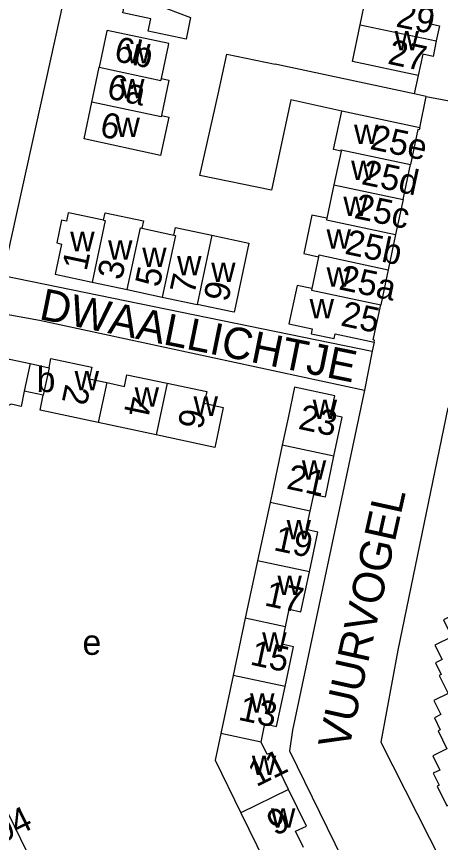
# Model space of a CAD drawing. Extents: x 159441 to 162086, y 388175 to 389787.
# Drawn here: x 161366.5 to 161433.7, y 388694.6 to 388825.6 of the extents above; entities that cross this region are included whole.
import ezdxf

# ---------------------------------------------------------------- set-up
doc = ezdxf.new("R2010")
doc.units = 0
for name, color, linetype in [('BLT_Basislijn', 7, 'Continuous'), ('BLT_Bebouwing', 7, 'Continuous'), ('BLT_Centroide', 7, 'Continuous'), ('BLT_Huisnummer', 7, 'Continuous'), ('BLT_Huisnummer_ tussenligend', 7, 'Continuous'), ('BLT_Onderverdeling_panden', 7, 'Continuous'), ('BLT_Straatnaam', 7, 'Continuous'), ('BLT_Vlakafsluiter', 7, 'Continuous')]:
    doc.layers.add(name, color=color, linetype=linetype)

msp = doc.modelspace()

# ---------------------------------------------------------------- linework, layer by layer
at = {"layer": 'BLT_Basislijn'}
for p, q in [((161429.51, 388813.29), (161407.52, 388817.99)), ((161430.17, 388816.22), (161429.51, 388813.29)), ((161431.44, 388812.87), (161429.51, 388813.29)), ((161430.4, 388807.93), (161431.44, 388812.87)), ((161406.93, 388798.03), (161395.55, 388800.36)), ((161364.34, 388784.49), (161422.89, 388772.49)), ((161434.88, 388763.54), (161426.93, 388725.1)), ((161426.93, 388725.1), (161424.22, 388710.51)), ((161424.22, 388710.51), (161445.71, 388668.25))]:
    msp.add_line(p, q, dxfattribs=at)
for points in [[(161383.45, 388874.66), (161381.38, 388862.09), (161373.3, 388825.27)], [(161373.3, 388825.27), (161364.34, 388784.49)], [(161363.66, 388778.57), (161370.16, 388777.43), (161421.63, 388766.32)], [(161421.63, 388766.32), (161410.24, 388712.4), (161409.76, 388709.12), (161431.25, 388665.15), (161433.24, 388662.21), (161428.46, 388660.19)]]:
    msp.add_lwpolyline(points, dxfattribs=at)
at = {"layer": 'BLT_Bebouwing'}
for p, q in [((161420.96, 388824.24), (161422.2, 388830.06)), ((161378.43, 388811.98), (161379.61, 388817.52)), ((161430.4, 388807.93), (161418.05, 388810.57)), ((161417.94, 388804.23), (161416.81, 388798.88)), ((161427.77, 388796.55), (161428.95, 388802.11)), ((161416.81, 388798.88), (161415.69, 388793.58)), ((161427.77, 388796.55), (161426.59, 388790.99)), ((161386.39, 388791.99), (161391.46, 388790.92)), ((161426.59, 388790.99), (161425.41, 388785.43)), ((161414.39, 388787.49), (161413.32, 388782.42)), ((161425.41, 388785.43), (161424.23, 388779.88)), ((161378.5, 388783.45), (161384.05, 388782.27)), ((161384.05, 388782.27), (161389.61, 388781.09)), ((161389.61, 388781.09), (161395.16, 388779.91)), ((161388.66, 388759.23), (161379.46, 388761.18)), ((161406.68, 388748.5), (161404.71, 388739.25)), ((161404.71, 388739.25), (161402.77, 388730.17)), ((161402.77, 388730.17), (161400.83, 388721.06)), ((161400.83, 388721.06), (161398.88, 388711.88)), ((161364.08, 388701.45), (161368.16, 388693.1)), ((161402.05, 388699.3), (161406.15, 388690.93))]:
    msp.add_line(p, q, dxfattribs=at)
for points in [[(161391.48, 388833.02), (161390.18, 388826.91), (161394.1, 388825.41), (161393.37, 388821.99), (161387.37, 388823.26), (161387.78, 388825.22), (161383.38, 388826.15), (161383.78, 388828.06), (161381.87, 388828.51), (161383.35, 388834.92), (161385.18, 388834.51)], [(161432.56, 388827.55), (161431.91, 388824.47), (161433.56, 388824.12), (161433.04, 388821.69)], [(161430.17, 388816.22), (161419.73, 388818.43), (161420.96, 388824.24)], [(161389.46, 388815.72), (161390.58, 388820.99), (161390.64, 388821.29), (161380.86, 388823.36), (161380.79, 388823.06), (161379.61, 388817.52)], [(161433.04, 388821.69), (161432.52, 388819.23), (161430.88, 388819.58), (161430.17, 388816.22)], [(161395.55, 388800.36), (161398.48, 388813.24), (161399.83, 388819.62), (161407.52, 388817.99)], [(161389.46, 388815.72), (161390.65, 388815.46), (161389.47, 388809.88)], [(161389.47, 388809.88), (161390.64, 388809.63), (161389.35, 388803.52), (161377.21, 388806.15), (161378.43, 388811.98)], [(161418.05, 388810.57), (161409.96, 388812.38), (161406.93, 388798.03)], [(161417.94, 388804.23), (161416.76, 388804.48), (161418.05, 388810.57)], [(161430.4, 388807.93), (161430.34, 388807.62), (161430.13, 388807.67), (161428.95, 388802.11)], [(161380.3, 388793.28), (161375.02, 388794.4), (161374.71, 388794.46), (161374.42, 388793.11), (161373.64, 388793.28), (161372.88, 388789.66), (161373.65, 388789.49), (161372.64, 388784.72), (161378.5, 388783.45)], [(161380.3, 388793.28), (161380.55, 388794.46), (161386.64, 388793.16), (161386.39, 388791.99)], [(161415.69, 388793.58), (161413.33, 388794.08), (161412.04, 388787.99), (161414.39, 388787.49)], [(161391.46, 388790.92), (161391.71, 388792.1), (161397.48, 388790.88)], [(161397.48, 388790.88), (161403.35, 388789.63), (161401.22, 388779.64), (161401.02, 388778.67), (161400.71, 388778.73), (161395.16, 388779.91)], [(161413.32, 388782.42), (161410.97, 388782.92), (161409.68, 388776.82), (161413.38, 388776.04), (161413.22, 388775.26), (161416.84, 388774.5), (161417, 388775.27), (161423.2, 388773.96)], [(161423.2, 388773.96), (161423.26, 388774.27), (161423.05, 388774.32), (161424.23, 388779.88)], [(161356.21, 388768.82), (161362.02, 388771.65), (161362.84, 388769.95), (161365.39, 388771.22), (161368.66, 388770.53)], [(161371.66, 388769.89), (161371.96, 388771.35), (161378.42, 388769.97), (161378.03, 388768.12), (161380.82, 388767.53)], [(161368.66, 388770.53), (161371.66, 388769.89)], [(161380.82, 388767.53), (161383.61, 388766.93), (161384, 388768.78), (161390.4, 388767.42)], [(161390.4, 388767.42), (161396.65, 388766.1), (161396.25, 388764.24), (161399.28, 388763.59), (161398.24, 388758.7), (161397.94, 388757.25), (161388.66, 388759.23)], [(161367.72, 388766.16), (161367.23, 388763.75), (161365.67, 388764.11), (161359.88, 388761.27)], [(161370.74, 388765.54), (161367.72, 388766.16)], [(161416.82, 388755.85), (161418.13, 388762.02), (161416.28, 388762.42), (161416.93, 388765.45), (161410.58, 388766.82), (161409.54, 388761.93), (161408.62, 388757.6)], [(161370.24, 388763.15), (161370.74, 388765.54)], [(161379.46, 388761.18), (161370.24, 388763.15)], [(161408.62, 388757.6), (161407, 388750), (161406.68, 388748.5)], [(161413.05, 388747.14), (161413.6, 388749.78), (161415.46, 388749.39), (161416.82, 388755.85)], [(161412.93, 388737.5), (161414.28, 388743.82), (161412.43, 388744.21), (161413.05, 388747.14)], [(161409.14, 388728.81), (161409.73, 388731.59), (161411.59, 388731.2), (161412.93, 388737.5)], [(161441.69, 388721.17), (161445.29, 388722.92), (161444.33, 388724.89), (161444.43, 388724.94), (161441.86, 388729.97), (161443.11, 388730.59), (161441.66, 388733.56), (161434.2, 388729.91), (161435.52, 388727.22), (161432.82, 388725.9), (161433.94, 388723.62), (161432.91, 388723.11), (161433.81, 388721.23), (161433.5, 388721.08), (161434.9, 388718.22)], [(161409.07, 388719.31), (161410.41, 388725.63), (161408.55, 388726.03), (161409.14, 388728.81)], [(161405.28, 388710.5), (161405.88, 388713.4), (161407.73, 388713.01), (161409.07, 388719.31)], [(161434.9, 388718.22), (161432.65, 388717.12), (161433.76, 388714.87), (161432.73, 388714.36), (161433.64, 388712.47), (161433.33, 388712.32), (161434.73, 388709.47)], [(161434.73, 388709.47), (161432.49, 388708.36), (161433.61, 388706.09), (161432.56, 388705.58), (161433.48, 388703.68), (161433.17, 388703.53), (161434.71, 388700.39), (161436.6, 388701.31), (161437.9, 388698.62), (161442.4, 388700.82), (161445.72, 388702.44), (161444.41, 388705.12), (161448.54, 388707.14), (161445.04, 388714.31)], [(161398.88, 388711.88), (161397.97, 388707.63), (161402.05, 388699.3)], [(161409.62, 388703), (161406.8, 388708.8), (161406.22, 388708.53), (161405.28, 388710.5)], [(161412, 388693.82), (161410.74, 388696.38), (161412.44, 388697.21), (161409.62, 388703)]]:
    msp.add_lwpolyline(points, dxfattribs=at)
at = {"layer": 'BLT_Onderverdeling_panden'}
for p, q in [((161420.96, 388824.24), (161433.04, 388821.69)), ((161416.81, 388798.88), (161427.77, 388796.55)), ((161397.48, 388790.88), (161395.16, 388779.91)), ((161368.66, 388770.53), (161367.72, 388766.16)), ((161371.66, 388769.89), (161370.74, 388765.54)), ((161380.82, 388767.53), (161379.46, 388761.18)), ((161390.4, 388767.42), (161388.66, 388759.23)), ((161416.82, 388755.85), (161408.62, 388757.6)), ((161413.05, 388747.14), (161406.68, 388748.5)), ((161412.93, 388737.5), (161404.71, 388739.25)), ((161409.14, 388728.81), (161402.77, 388730.17)), ((161409.07, 388719.31), (161400.83, 388721.06)), ((161405.28, 388710.5), (161398.88, 388711.88)), ((161409.62, 388703), (161402.05, 388699.3))]:
    msp.add_line(p, q, dxfattribs=at)
for points in [[(161379.61, 388817.52), (161389.4, 388815.44), (161389.46, 388815.72)], [(161389.47, 388809.88), (161389.42, 388809.65), (161378.43, 388811.98)], [(161417.94, 388804.23), (161417.98, 388804.43), (161428.95, 388802.11)], [(161380.3, 388793.28), (161380.58, 388793.22), (161378.5, 388783.45)], [(161415.69, 388793.58), (161415.63, 388793.32), (161426.59, 388790.99)], [(161384.05, 388782.27), (161386.13, 388792.05), (161386.39, 388791.99)], [(161391.46, 388790.92), (161391.68, 388790.87), (161389.61, 388781.09)], [(161414.39, 388787.49), (161414.45, 388787.76), (161425.41, 388785.43)], [(161413.32, 388782.42), (161413.27, 388782.2), (161424.23, 388779.88)]]:
    msp.add_lwpolyline(points, dxfattribs=at)
at = {"layer": 'BLT_Vlakafsluiter'}
for p, q in [((161431.44, 388812.87), (161444.88, 388810.35)), ((161423.2, 388773.96), (161422.89, 388772.49)), ((161422.89, 388772.49), (161421.63, 388766.32))]:
    msp.add_line(p, q, dxfattribs=at)

# ---------------------------------------------------------------- texts
at = {"layer": 'BLT_Centroide'}
for s, p in [('w', (161426.42, 388820.22)), ('w', (161383.88, 388818.13)), ('w', (161382.93, 388812.61)), ('w', (161382.2, 388806.47)), ('w', (161420, 388805.34)), ('w', (161419.53, 388799.65)), ('w', (161418.3, 388793.96)), ('w', (161375.02, 388788.36)), ('w', (161415.64, 388788.74)), ('w', (161381.02, 388787.03)), ('w', (161386.43, 388785.86)), ('w', (161391.96, 388784.53)), ('w', (161397.36, 388783.49)), ('w', (161415.64, 388782.75)), ('w', (161412.96, 388777.69)), ('b', (161369.69, 388766.03)), ('w', (161375.72, 388766.28)), ('w', (161385.23, 388763.72)), ('w', (161394.57, 388762.25)), ('w', (161413.45, 388761.75)), ('w', (161411.73, 388752.14)), ('w', (161409.31, 388742.69)), ('w', (161407.86, 388733.84)), ('w', (161405.44, 388724.84)), ('e', (161376.97, 388724.35)), ('w', (161403.52, 388715.16)), ('w', (161403.8, 388705.31)), ('w', (161406.83, 388696.94))]:
    msp.add_text(s, height=4, dxfattribs=at).set_placement(p)
at = {"layer": 'BLT_Huisnummer'}
for s, rotation, p in [('6b', 348.0155, (161381.82, 388818.56)), ('27', 348.0433, (161425.18, 388818.11)), ('6a', 348.0155, (161380.66, 388812.64)), ('6', 348.0155, (161379.55, 388806.6)), ('25e', 348.0155, (161422.38, 388804.59)), ('25d', 348.0155, (161421.01, 388799.02)), ('25c', 348.0155, (161419.86, 388793.65)), ('25b', 348.0155, (161418.38, 388787.97)), ('1', 78.0155, (161377.6, 388785.1)), ('5', 78.0155, (161389.16, 388782.5)), ('25a', 348.0155, (161417.44, 388782.34)), ('9', 78.0155, (161400.03, 388780.19)), ('25', 348.0155, (161417.72, 388776.6)), ('2', 258.0045, (161374.29, 388767.41)), ('6', 258.0045, (161392.64, 388763.67)), ('23', 347.8825, (161411.01, 388760.22)), ('17', 347.8825, (161405.65, 388732.22)), ('13', 347.8825, (161401.49, 388714.08)), ('104', 25.9414, (161361.3, 388693.03)), ('9', 26.1127, (161407.48, 388695.56))]:
    msp.add_text(s, height=4, rotation=rotation, dxfattribs=at).set_placement(p)
at = {"layer": 'BLT_Huisnummer_ tussenligend'}
for s, rotation, p in [('29', 348.0433, (161426.49, 388824.01)), ('3', 78.0155, (161383.19, 388783.65)), ('7', 78.0155, (161394.68, 388781.36)), ('4', 258.0045, (161384.09, 388765.55)), ('21', 347.8825, (161409.15, 388750.74)), ('19', 347.8825, (161407.11, 388740.98)), ('15', 347.8825, (161403.37, 388722.84)), ('11', 26.1127, (161404.5, 388703.35))]:
    msp.add_text(s, height=4, rotation=rotation, dxfattribs=at).set_placement(p)
at = {"layer": 'BLT_Straatnaam'}
for s, rotation, p in [('DWAALLICHTJE', 348.5658, (161369.93, 388777.61)), ('VUURVOGEL', 77.5189, (161419.14, 388709.13))]:
    msp.add_text(s, height=5, rotation=rotation, dxfattribs=at).set_placement(p)

doc.saveas('drawing.dxf')
